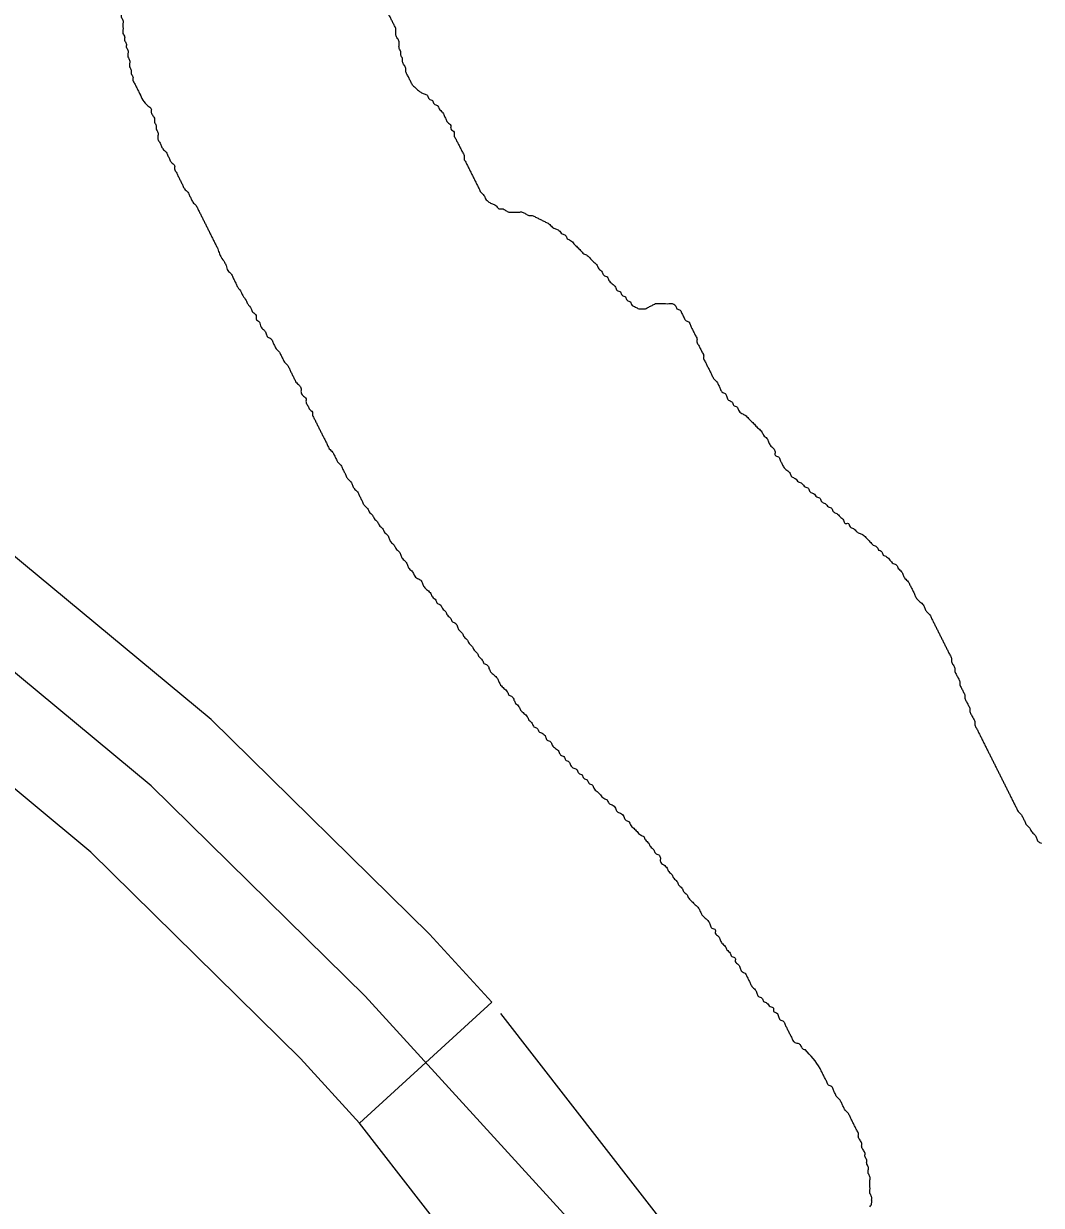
# Model space of a CAD drawing. Extents: x 813775 to 1157140, y 1757555 to 1979907.
# Drawn here: x 1011115 to 1012821, y 1822306 to 1824287 of the extents above; entities that cross this region are included whole.
import ezdxf

# ---------------------------------------------------------------- set-up
doc = ezdxf.new("R2010")
doc.units = 0
for name, color, linetype in [('Level 32', 7, 'Continuous'), ('Level 46', 7, 'Continuous'), ('Level 9', 7, 'Continuous')]:
    doc.layers.add(name, color=color, linetype=linetype)

msp = doc.modelspace()

# ---------------------------------------------------------------- linework, layer by layer
at = {"layer": 'Level 32'}
msp.add_line((1011899.3, 1822646.8), (1011677.9, 1822444.4), dxfattribs=at)
for points in [[(1011114.5, 1823381.8), (1010440.7, 1823941), (1010298.5, 1824055.6)], [(1011899.3, 1822646.8), (1011794.9, 1822761), (1011428.7, 1823121.1), (1011114.5, 1823381.8)], [(1011677.9, 1822444.4), (1011578.9, 1822552.7), (1011227.4, 1822898.3), (1010922.9, 1823151)], [(1012558.1, 1821801.8), (1012547.2, 1821813.7), (1011914.9, 1822628.3)], [(1012338.2, 1821597.8), (1012318.3, 1821619.3), (1011677.9, 1822444.4)]]:
    msp.add_lwpolyline(points, dxfattribs=at)
at = {"layer": 'Level 46'}
for points in [[(1011686.9, 1822656.9), (1011328.1, 1823009.7), (1010345.8, 1823824.9), (1009916.4, 1824170.8), (1009635, 1824388.2), (1009521.5, 1824516.6), (1009432.6, 1824719.2), (1009417.8, 1824832.8), (1009412.9, 1824995.9)], [(1014257.6, 1819928.6), (1013927.8, 1820201.3), (1013686, 1820473.1), (1013251.6, 1820957.2), (1012481.6, 1821787.3), (1011686.9, 1822656.9)]]:
    msp.add_lwpolyline(points, dxfattribs=at)
at = {"layer": 'Level 9'}
for points in [[(1011331.3, 1824789.8), (1011328.5, 1824784.2), (1011325.7, 1824778.7), (1011322.9, 1824773.1), (1011320.1, 1824767.5), (1011320.1, 1824761.9), (1011317.4, 1824756.3), (1011314.6, 1824750.7), (1011314.6, 1824745.2), (1011314.6, 1824739.6), (1011311.8, 1824734), (1011309, 1824728.4), (1011309, 1824722.8), (1011306.2, 1824717.3), (1011303.4, 1824711.7), (1011303.4, 1824706.1), (1011303.4, 1824700.5), (1011300.6, 1824694.9), (1011300.6, 1824689.3), (1011297.8, 1824683.8), (1011297.8, 1824678.2), (1011297.8, 1824672.6), (1011297.8, 1824667), (1011295, 1824661.4), (1011295, 1824655.9), (1011295, 1824650.3), (1011295, 1824644.7), (1011295, 1824639.1), (1011292.3, 1824633.5), (1011292.3, 1824627.9), (1011292.3, 1824622.4), (1011289.5, 1824616.8), (1011289.5, 1824611.2), (1011289.5, 1824605.6), (1011289.5, 1824600), (1011286.7, 1824594.5), (1011286.7, 1824588.9), (1011286.7, 1824583.3), (1011283.9, 1824577.7), (1011283.9, 1824572.1), (1011281.1, 1824566.5), (1011281.1, 1824561), (1011281.1, 1824555.4), (1011278.3, 1824549.8), (1011278.3, 1824544.2), (1011278.3, 1824538.6), (1011278.3, 1824533), (1011275.5, 1824527.5), (1011275.5, 1824521.9), (1011275.5, 1824516.3), (1011272.7, 1824510.7), (1011272.7, 1824505.1), (1011272.7, 1824499.6), (1011272.7, 1824494), (1011269.9, 1824488.4), (1011269.9, 1824482.8), (1011269.9, 1824477.2), (1011269.9, 1824471.6), (1011269.9, 1824466.1), (1011267.1, 1824460.5), (1011267.1, 1824454.9), (1011267.1, 1824449.3), (1011267.1, 1824443.7), (1011267.1, 1824438.2), (1011267.1, 1824432.6), (1011267.1, 1824427), (1011267.1, 1824421.4), (1011267.1, 1824415.8), (1011267.1, 1824410.2), (1011267.1, 1824404.7), (1011267.1, 1824399.1), (1011267.1, 1824393.5), (1011267.1, 1824387.9), (1011267.1, 1824382.3), (1011267.1, 1824376.8), (1011269.9, 1824371.2), (1011269.9, 1824365.6), (1011269.9, 1824360), (1011269.9, 1824354.4), (1011269.9, 1824348.8), (1011269.9, 1824343.3), (1011269.9, 1824337.7), (1011272.7, 1824332.1), (1011272.7, 1824326.5), (1011272.7, 1824320.9), (1011275.5, 1824315.4), (1011275.5, 1824309.8), (1011278.3, 1824304.2), (1011278.3, 1824298.6), (1011281.1, 1824293), (1011281.1, 1824287.4)], [(1011766.9, 1824183.6), (1011766.5, 1824184.5), (1011763.7, 1824190), (1011760.9, 1824195.6), (1011758.1, 1824201.2), (1011755.3, 1824206.8), (1011755.3, 1824212.4), (1011752.5, 1824217.9), (1011749.7, 1824223.5), (1011749.7, 1824229.1), (1011747, 1824234.7), (1011747, 1824240.3), (1011744.2, 1824245.9), (1011744.2, 1824251.4), (1011744.2, 1824257), (1011741.4, 1824262.6), (1011738.6, 1824268.2), (1011738.6, 1824273.8), (1011738.6, 1824279.4), (1011735.8, 1824284.9), (1011733, 1824290.5), (1011730.2, 1824296.1), (1011727.4, 1824301.7), (1011721.9, 1824307.3), (1011719.1, 1824312.8), (1011716.3, 1824318.4), (1011713.5, 1824324), (1011710.7, 1824329.6), (1011705.1, 1824332.4), (1011702.3, 1824338), (1011699.5, 1824343.5), (1011696.7, 1824349.1), (1011694, 1824354.7), (1011691.2, 1824360.3), (1011688.4, 1824365.9), (1011688.4, 1824371.5), (1011688.4, 1824377), (1011685.6, 1824382.6), (1011685.6, 1824388.2), (1011682.8, 1824393.8), (1011682.8, 1824399.4), (1011680, 1824404.9), (1011680, 1824410.5), (1011677.2, 1824416.1), (1011677.2, 1824421.7), (1011674.4, 1824427.3), (1011674.4, 1824432.9), (1011671.6, 1824438.4), (1011671.6, 1824444), (1011671.6, 1824449.6), (1011671.6, 1824455.2)], [(1011281.1, 1824287.4), (1011281.1, 1824281.9), (1011281.1, 1824276.3), (1011281.1, 1824270.7), (1011283.9, 1824265.1), (1011283.9, 1824259.5), (1011286.7, 1824254), (1011286.7, 1824248.4), (1011289.5, 1824242.8), (1011289.5, 1824237.2), (1011289.5, 1824231.6), (1011292.3, 1824226), (1011292.3, 1824220.5), (1011292.3, 1824214.9), (1011295, 1824209.3), (1011295, 1824203.7), (1011297.8, 1824198.1), (1011297.8, 1824192.5), (1011300.6, 1824187), (1011303.4, 1824181.4), (1011306.2, 1824175.8), (1011309, 1824170.2), (1011311.8, 1824164.6)], [(1011766.5, 1824184.5), (1011780.4, 1824172.5), (1011786, 1824169.7), (1011791.6, 1824166.9), (1011794.4, 1824161.3), (1011800, 1824158.5), (1011802.8, 1824152.9), (1011808.3, 1824150.1), (1011811.1, 1824144.6), (1011816.7, 1824139), (1011819.5, 1824133.4), (1011822.3, 1824127.8), (1011825.1, 1824122.2), (1011830.6, 1824116.7), (1011830.6, 1824111.1), (1011836.2, 1824105.5), (1011836.2, 1824099.9), (1011839, 1824094.3), (1011841.8, 1824088.7), (1011844.6, 1824083.2), (1011847.4, 1824077.6), (1011850.2, 1824072), (1011853, 1824066.4), (1011853, 1824060.8), (1011855.8, 1824055.3), (1011858.5, 1824049.7), (1011861.3, 1824044.1), (1011864.1, 1824038.5), (1011866.9, 1824032.9), (1011869.7, 1824027.3), (1011872.5, 1824021.8), (1011875.3, 1824016.2), (1011878.1, 1824010.6), (1011880.9, 1824005), (1011886.4, 1823999.4), (1011889.2, 1823993.9), (1011894.8, 1823988.3), (1011900.4, 1823985.5), (1011906, 1823982.7), (1011911.5, 1823977.1), (1011917.1, 1823977.1), (1011922.7, 1823974.3), (1011928.3, 1823971.5), (1011933.9, 1823971.5), (1011939.4, 1823971.5), (1011945, 1823971.5), (1011950.6, 1823971.5), (1011956.2, 1823968.7), (1011961.8, 1823965.9), (1011967.3, 1823965.9), (1011972.9, 1823963.2), (1011978.5, 1823960.4), (1011984.1, 1823957.6), (1011989.7, 1823954.8), (1011995.2, 1823952), (1012000.8, 1823946.4), (1012006.4, 1823943.6), (1012012, 1823940.8), (1012017.6, 1823935.2), (1012023.1, 1823932.5), (1012025.9, 1823926.9), (1012031.5, 1823924.1), (1012037.1, 1823918.5), (1012042.7, 1823912.9), (1012048.2, 1823907.3), (1012053.8, 1823901.7), (1012059.4, 1823899), (1012065, 1823893.4), (1012070.6, 1823887.8), (1012076.1, 1823882.2), (1012078.9, 1823876.6), (1012084.5, 1823871), (1012087.3, 1823865.5), (1012092.9, 1823862.7), (1012095.7, 1823857.1), (1012101.2, 1823851.5), (1012106.8, 1823845.9), (1012109.6, 1823840.3), (1012115.2, 1823837.6), (1012118, 1823832), (1012123.6, 1823829.2), (1012126.3, 1823823.6), (1012131.9, 1823820.8), (1012134.7, 1823815.2), (1012140.3, 1823812.4), (1012145.9, 1823809.6), (1012151.5, 1823809.6), (1012157, 1823809.6), (1012162.6, 1823812.4), (1012168.2, 1823815.2), (1012173.8, 1823818)], [(1011309, 1824170.2), (1011322.9, 1824149.9), (1011328.5, 1824144.3), (1011328.5, 1824138.7), (1011331.3, 1824133.1), (1011334.1, 1824127.5), (1011334.1, 1824122), (1011336.9, 1824116.4), (1011336.9, 1824110.8), (1011339.7, 1824105.2), (1011339.7, 1824099.6), (1011339.7, 1824094), (1011342.5, 1824088.5), (1011345.3, 1824082.9), (1011348, 1824077.3), (1011353.6, 1824071.7), (1011356.4, 1824066.1), (1011359.2, 1824060.6), (1011362, 1824055), (1011367.6, 1824049.4), (1011367.6, 1824043.8), (1011370.4, 1824038.2), (1011373.2, 1824032.6), (1011375.9, 1824027.1), (1011378.7, 1824021.5), (1011381.5, 1824015.9), (1011384.3, 1824010.3), (1011389.9, 1824004.7), (1011392.7, 1823999.2), (1011395.5, 1823993.6), (1011398.3, 1823988), (1011403.8, 1823982.4), (1011406.6, 1823976.8), (1011409.4, 1823971.2), (1011412.2, 1823965.7), (1011415, 1823960.1), (1011417.8, 1823954.5), (1011420.6, 1823948.9), (1011423.4, 1823943.3), (1011426.2, 1823937.7), (1011428.9, 1823932.2), (1011431.7, 1823926.6), (1011434.5, 1823921), (1011437.3, 1823915.4), (1011440.1, 1823909.8), (1011442.9, 1823901.5), (1011445.7, 1823895.9), (1011451.3, 1823887.5), (1011454, 1823881.9), (1011456.8, 1823873.6), (1011462.4, 1823868), (1011465.2, 1823862.4), (1011468, 1823856.8), (1011470.8, 1823851.2), (1011473.6, 1823845.6), (1011479.2, 1823837.3), (1011481.9, 1823831.7), (1011487.5, 1823823.3), (1011490.3, 1823817.7), (1011495.9, 1823809.4), (1011498.7, 1823803.8), (1011504.3, 1823798.2), (1011504.3, 1823792.6), (1011509.8, 1823787), (1011512.6, 1823778.7), (1011518.2, 1823773.1), (1011521, 1823767.5), (1011523.8, 1823761.9), (1011529.4, 1823759.1), (1011532.2, 1823753.5), (1011534.9, 1823748), (1011537.7, 1823742.4), (1011543.3, 1823736.8), (1011546.1, 1823731.2), (1011548.9, 1823725.6), (1011551.7, 1823720.1), (1011557.3, 1823714.5), (1011560.1, 1823708.9), (1011562.8, 1823703.3), (1011565.6, 1823697.7), (1011568.4, 1823692.1), (1011571.2, 1823686.6), (1011576.8, 1823681), (1011579.6, 1823675.4), (1011579.6, 1823669.8), (1011582.4, 1823664.2), (1011588, 1823658.7), (1011588, 1823653.1), (1011590.7, 1823647.5), (1011593.5, 1823641.9), (1011599.1, 1823636.3)], [(1012173.8, 1823818), (1012179.3, 1823818), (1012184.9, 1823818), (1012190.5, 1823818), (1012196.1, 1823818), (1012201.7, 1823818), (1012207.2, 1823815.2), (1012210, 1823809.6), (1012215.6, 1823806.9), (1012218.4, 1823801.3), (1012221.2, 1823795.7), (1012224, 1823790.1), (1012229.6, 1823787.3), (1012232.4, 1823781.7), (1012235.1, 1823776.2), (1012237.9, 1823770.6), (1012240.7, 1823765), (1012243.5, 1823759.4), (1012243.5, 1823753.8), (1012246.3, 1823748.2), (1012249.1, 1823742.7), (1012251.9, 1823737.1), (1012254.7, 1823731.5), (1012254.7, 1823725.9), (1012257.5, 1823720.3), (1012260.2, 1823714.8), (1012263, 1823709.2), (1012265.8, 1823703.6), (1012268.6, 1823698), (1012271.4, 1823692.4), (1012277, 1823686.8), (1012279.8, 1823681.3), (1012282.6, 1823675.7), (1012285.4, 1823670.1), (1012290.9, 1823667.3), (1012293.7, 1823661.7), (1012296.5, 1823656.1), (1012302.1, 1823653.4), (1012304.9, 1823647.8), (1012310.5, 1823645), (1012313.2, 1823639.4), (1012318.8, 1823633.8), (1012324.4, 1823631), (1012330, 1823625.4), (1012335.6, 1823619.9), (1012341.1, 1823614.3), (1012346.7, 1823608.7), (1012352.3, 1823603.1), (1012355.1, 1823597.5), (1012360.7, 1823592), (1012363.5, 1823586.4), (1012366.3, 1823580.8), (1012371.8, 1823575.2), (1012374.6, 1823569.6), (1012374.6, 1823564), (1012380.2, 1823561.3), (1012383, 1823555.7), (1012385.8, 1823550.1), (1012388.6, 1823544.5), (1012394.1, 1823538.9), (1012399.7, 1823533.3), (1012402.5, 1823527.8), (1012408.1, 1823525), (1012413.7, 1823519.4), (1012419.3, 1823516.6), (1012424.8, 1823511), (1012430.4, 1823508.2), (1012433.2, 1823502.6), (1012438.8, 1823499.8), (1012444.4, 1823494.3), (1012449.9, 1823491.5), (1012452.7, 1823485.9), (1012458.3, 1823483.1), (1012463.9, 1823477.5), (1012469.5, 1823474.7), (1012472.3, 1823469.1), (1012477.8, 1823466.4), (1012483.4, 1823460.8), (1012489, 1823455.2), (1012491.8, 1823449.6), (1012497.4, 1823449.6), (1012500.2, 1823444), (1012505.7, 1823441.2), (1012511.3, 1823435.7), (1012516.9, 1823432.9), (1012522.5, 1823430.1), (1012528.1, 1823424.5), (1012533.6, 1823418.9), (1012539.2, 1823413.3), (1012544.8, 1823410.5), (1012547.6, 1823405)], [(1011599.1, 1823636.3), (1011599.1, 1823630.7), (1011601.9, 1823625.2), (1011604.7, 1823619.6), (1011607.5, 1823614), (1011610.3, 1823608.4), (1011613.1, 1823602.8), (1011615.8, 1823597.2), (1011618.6, 1823591.7), (1011621.4, 1823586.1), (1011624.2, 1823580.5), (1011627, 1823574.9), (1011632.6, 1823569.3), (1011635.4, 1823563.8), (1011638.2, 1823558.2), (1011641, 1823552.6), (1011646.5, 1823547), (1011649.3, 1823541.4), (1011652.1, 1823535.8), (1011654.9, 1823530.3), (1011657.7, 1823524.7), (1011663.3, 1823519.1), (1011666.1, 1823513.5), (1011668.8, 1823507.9), (1011674.4, 1823502.4), (1011677.2, 1823496.8), (1011680, 1823491.2), (1011682.8, 1823485.6), (1011685.6, 1823480), (1011691.2, 1823474.4), (1011694, 1823468.9), (1011699.5, 1823463.3), (1011702.3, 1823457.7), (1011707.9, 1823452.1), (1011710.7, 1823446.5), (1011716.3, 1823441), (1011719.1, 1823435.4), (1011724.6, 1823429.8), (1011727.4, 1823424.2), (1011730.2, 1823418.6), (1011735.8, 1823413), (1011738.6, 1823407.5), (1011744.2, 1823401.9), (1011747, 1823396.3), (1011749.7, 1823390.7), (1011755.3, 1823385.1), (1011758.1, 1823379.6), (1011760.9, 1823374), (1011766.5, 1823368.4), (1011769.3, 1823362.8), (1011774.9, 1823357.2), (1011780.4, 1823354.4), (1011783.2, 1823348.9), (1011786, 1823343.3), (1011791.6, 1823337.7), (1011797.2, 1823332.1), (1011800, 1823326.5), (1011805.5, 1823320.9), (1011808.3, 1823315.4), (1011813.9, 1823312.6), (1011816.7, 1823307), (1011822.3, 1823301.4), (1011825.1, 1823295.8), (1011830.6, 1823290.2), (1011833.4, 1823284.7), (1011839, 1823281.9), (1011841.8, 1823276.3), (1011844.6, 1823270.7), (1011850.2, 1823265.1), (1011853, 1823259.5), (1011858.5, 1823254), (1011861.3, 1823248.4), (1011866.9, 1823242.8), (1011869.7, 1823237.2), (1011875.3, 1823231.6), (1011878.1, 1823226), (1011883.6, 1823220.5), (1011886.4, 1823214.9), (1011892, 1823212.1), (1011894.8, 1823206.5), (1011897.6, 1823200.9), (1011903.2, 1823195.3), (1011908.8, 1823189.8), (1011911.5, 1823184.2), (1011914.3, 1823178.6), (1011919.9, 1823173), (1011925.5, 1823167.4), (1011928.3, 1823161.9), (1011933.9, 1823159.1), (1011936.7, 1823153.5), (1011939.4, 1823147.9)], [(1012547.6, 1823405), (1012553.2, 1823402.2), (1012555.9, 1823396.6), (1012561.5, 1823393.8), (1012567.1, 1823388.2), (1012572.7, 1823382.6), (1012578.3, 1823379.8), (1012581.1, 1823374.3), (1012586.6, 1823368.7), (1012589.4, 1823363.1), (1012592.2, 1823357.5), (1012597.8, 1823351.9), (1012600.6, 1823346.3), (1012603.4, 1823340.8), (1012606.2, 1823335.2), (1012608.9, 1823329.6), (1012611.7, 1823324), (1012617.3, 1823318.4), (1012622.9, 1823312.9), (1012625.7, 1823307.3), (1012628.5, 1823301.7), (1012634.1, 1823296.1), (1012636.8, 1823290.5), (1012639.6, 1823284.9), (1012642.4, 1823279.4), (1012645.2, 1823273.8), (1012648, 1823268.2), (1012650.8, 1823262.6), (1012653.6, 1823257), (1012656.4, 1823251.5), (1012659.2, 1823245.9), (1012662, 1823240.3), (1012664.7, 1823234.7), (1012667.5, 1823229.1), (1012670.3, 1823223.5), (1012670.3, 1823218), (1012673.1, 1823212.4), (1012675.9, 1823206.8), (1012675.9, 1823201.2), (1012678.7, 1823195.6), (1012681.5, 1823190), (1012684.3, 1823184.5), (1012684.3, 1823178.9), (1012687.1, 1823173.3), (1012689.8, 1823167.7), (1012692.6, 1823162.1), (1012692.6, 1823156.6), (1012695.4, 1823151), (1012698.2, 1823145.4), (1012701, 1823139.8), (1012701, 1823134.2), (1012703.8, 1823128.6), (1012706.6, 1823123.1), (1012709.4, 1823117.5), (1012709.4, 1823111.9), (1012712.2, 1823106.3), (1012715, 1823100.7), (1012717.7, 1823095.2), (1012720.5, 1823089.6), (1012723.3, 1823084), (1012726.1, 1823078.4), (1012728.9, 1823072.8), (1012731.7, 1823067.2), (1012734.5, 1823061.7), (1012737.3, 1823056.1), (1012740.1, 1823050.5), (1012742.9, 1823044.9), (1012745.6, 1823039.3), (1012748.4, 1823033.8), (1012751.2, 1823028.2), (1012754, 1823022.6), (1012756.8, 1823017), (1012759.6, 1823011.4), (1012762.4, 1823005.8), (1012765.2, 1823000.3), (1012768, 1822994.7), (1012770.7, 1822989.1), (1012773.5, 1822983.5), (1012776.3, 1822977.9), (1012779.1, 1822972.4), (1012781.9, 1822966.8), (1012787.5, 1822961.2), (1012790.3, 1822955.6), (1012793.1, 1822950), (1012795.9, 1822944.4), (1012801.4, 1822938.9), (1012804.2, 1822933.3), (1012809.8, 1822927.7), (1012812.6, 1822922.1), (1012815.4, 1822916.5), (1012821, 1822913.7)], [(1011939.4, 1823147.9), (1011945, 1823142.3), (1011947.8, 1823136.7), (1011953.4, 1823131.2), (1011959, 1823125.6), (1011961.8, 1823120), (1011967.3, 1823114.4), (1011970.1, 1823108.8), (1011975.7, 1823106), (1011978.5, 1823100.5), (1011984.1, 1823097.7), (1011989.7, 1823092.1), (1011992.4, 1823086.5), (1011998, 1823083.7), (1012000.8, 1823078.1), (1012006.4, 1823072.5), (1012012, 1823067), (1012014.8, 1823061.4), (1012020.3, 1823058.6), (1012023.1, 1823053), (1012028.7, 1823050.2), (1012031.5, 1823044.6), (1012037.1, 1823039.1), (1012042.7, 1823036.3), (1012045.4, 1823030.7), (1012051, 1823027.9), (1012053.8, 1823022.3), (1012059.4, 1823019.5), (1012062.2, 1823013.9), (1012067.8, 1823011.1), (1012070.6, 1823005.6), (1012076.1, 1823000), (1012081.7, 1822994.4), (1012087.3, 1822988.8), (1012092.9, 1822986), (1012095.7, 1822980.4), (1012101.2, 1822977.7), (1012106.8, 1822972.1), (1012109.6, 1822966.5), (1012115.2, 1822963.7), (1012120.8, 1822958.1), (1012123.6, 1822952.5), (1012129.1, 1822949.7), (1012131.9, 1822944.2), (1012137.5, 1822938.6), (1012143.1, 1822933), (1012148.7, 1822927.4), (1012154.2, 1822924.6), (1012157, 1822919), (1012162.6, 1822913.5), (1012165.4, 1822907.9), (1012171, 1822902.3), (1012173.8, 1822896.7), (1012179.3, 1822893.9), (1012182.1, 1822888.3), (1012182.1, 1822882.8), (1012187.7, 1822877.2), (1012193.3, 1822871.6), (1012196.1, 1822866), (1012201.7, 1822860.4), (1012204.5, 1822854.8), (1012210, 1822849.3), (1012212.8, 1822843.7), (1012218.4, 1822838.1), (1012221.2, 1822832.5), (1012226.8, 1822826.9), (1012229.6, 1822821.4), (1012235.1, 1822815.8), (1012240.7, 1822810.2), (1012246.3, 1822804.6), (1012249.1, 1822799), (1012251.9, 1822793.4), (1012257.5, 1822787.9), (1012263, 1822782.3), (1012265.8, 1822776.7), (1012268.6, 1822771.1), (1012274.2, 1822768.3), (1012274.2, 1822762.7), (1012279.8, 1822757.2), (1012282.6, 1822751.6), (1012285.4, 1822746), (1012290.9, 1822740.4), (1012293.7, 1822734.8), (1012299.3, 1822729.3), (1012302.1, 1822723.7), (1012307.7, 1822720.9), (1012307.7, 1822715.3), (1012313.2, 1822709.7), (1012316, 1822704.1), (1012318.8, 1822698.6), (1012324.4, 1822695.8)], [(1012324.4, 1822695.8), (1012327.2, 1822690.2), (1012330, 1822684.6), (1012332.8, 1822679), (1012335.6, 1822673.4), (1012341.1, 1822667.9), (1012343.9, 1822662.3), (1012346.7, 1822656.7), (1012352.3, 1822653.9), (1012355.1, 1822648.3), (1012360.7, 1822645.5), (1012366.3, 1822639.9), (1012371.8, 1822637.2), (1012371.8, 1822631.6), (1012377.4, 1822628.8), (1012380.2, 1822623.2), (1012383, 1822617.6), (1012388.6, 1822614.8), (1012391.4, 1822609.2), (1012394.1, 1822603.7), (1012396.9, 1822598.1), (1012399.7, 1822592.5), (1012402.5, 1822586.9), (1012405.3, 1822581.3), (1012410.9, 1822578.5), (1012416.5, 1822575.8), (1012419.3, 1822570.2), (1012424.8, 1822567.4)], [(1012533.6, 1822304.2), (1012536.4, 1822309.8), (1012536.4, 1822315.4), (1012536.4, 1822320.9), (1012533.6, 1822326.5), (1012533.6, 1822332.1), (1012533.6, 1822337.7), (1012533.6, 1822343.3), (1012533.6, 1822348.9), (1012533.6, 1822354.4), (1012530.8, 1822360), (1012530.8, 1822365.6), (1012530.8, 1822371.2), (1012528.1, 1822376.8), (1012528.1, 1822382.4), (1012525.3, 1822387.9), (1012525.3, 1822393.5), (1012522.5, 1822399.1), (1012519.7, 1822404.7), (1012519.7, 1822410.3), (1012516.9, 1822415.8), (1012514.1, 1822421.4), (1012514.1, 1822427), (1012511.3, 1822432.6), (1012508.5, 1822438.2), (1012505.7, 1822443.8), (1012502.9, 1822449.3), (1012500.2, 1822454.9), (1012497.4, 1822460.5), (1012491.8, 1822466.1), (1012489, 1822471.7), (1012486.2, 1822477.2), (1012483.4, 1822482.8), (1012477.8, 1822488.4), (1012475, 1822494), (1012472.3, 1822499.6), (1012469.5, 1822505.2), (1012463.9, 1822507.9), (1012461.1, 1822513.5), (1012458.3, 1822519.1), (1012455.5, 1822524.7), (1012452.7, 1822530.3), (1012449.9, 1822535.9), (1012424.8, 1822567.4)]]:
    msp.add_spline(points, degree=3, dxfattribs=at)

doc.saveas('drawing.dxf')
